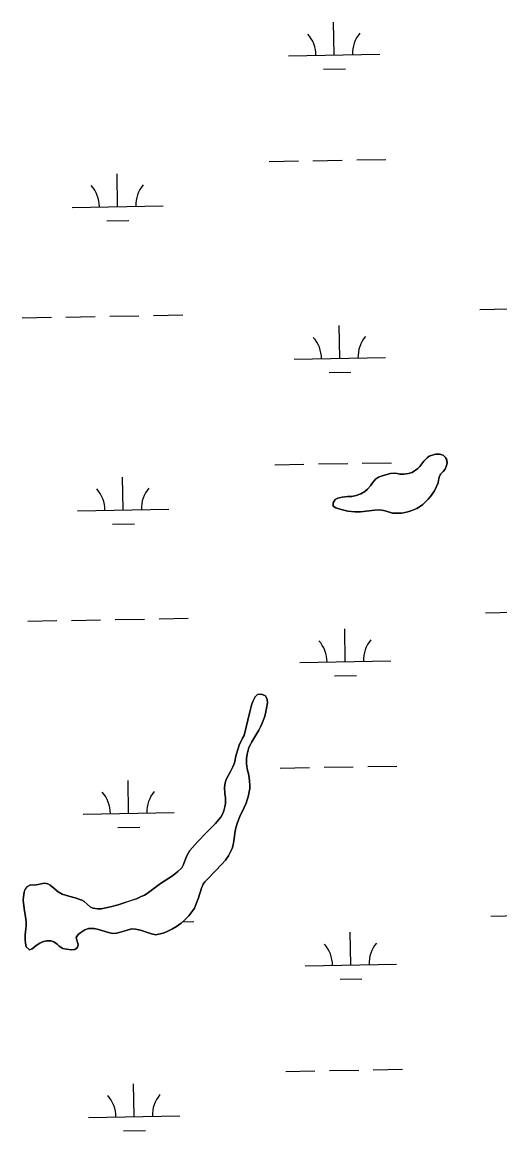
# Model space of a CAD drawing. Extents: x 3957609 to 3995875, y 234277 to 260273.
# Drawn here: x 3981187 to 3981710, y 247049 to 248264 of the extents above; entities that cross this region are included whole.
import ezdxf

# ---------------------------------------------------------------- set-up
doc = ezdxf.new("R2010")
doc.units = 0
doc.layers.add('V-TOPO-SHOR', color=7, linetype='Continuous')
doc.layers.add('V-WETL-SWMP', color=7, linetype='Continuous')

msp = doc.modelspace()

# ---------------------------------------------------------------- linework, layer by layer
at = {"layer": 'V-TOPO-SHOR'}
for points in [[(3981642.989, 247762.216), (3981642.87, 247759.138), (3981638.588, 247750.661), (3981634.209, 247744.414), (3981631.862, 247741.555), (3981628.45, 247737.959), (3981625.893, 247735.635), (3981622.165, 247732.888), (3981619.292, 247731.096), (3981614.08, 247728.889), (3981609.509, 247727.42), (3981603.027, 247726.066), (3981598.673, 247725.872), (3981592.834, 247726.107), (3981584.562, 247728.583), (3981578.725, 247729.669), (3981573.417, 247729.478), (3981557.481, 247727.418), (3981551.536, 247727.336), (3981543.895, 247728.323), (3981536.258, 247730.16), (3981530.532, 247731.776), (3981527.779, 247733.593), (3981527.687, 247737.414), (3981529.718, 247741.017), (3981532.911, 247742.596), (3981537.374, 247743.64), (3981543.323, 247744.253), (3981548.208, 247744.445), (3981552.883, 247745.277), (3981557.88, 247747.06), (3981562.349, 247749.696), (3981565.229, 247752.234), (3981568.534, 247756.147), (3981570.672, 247759.43), (3981574.084, 247763.344), (3981577.279, 247765.456), (3981581.533, 247767.137), (3981590.462, 247769.543), (3981594.816, 247769.844), (3981597.894, 247769.619), (3981600.864, 247768.863), (3981605.005, 247768.634), (3981610.315, 247769.355), (3981614.25, 247770.508), (3981620.32, 247774.944), (3981622.558, 247777.058), (3981627.252, 247782.878), (3981630.56, 247786.581), (3981632.903, 247788.481), (3981639.815, 247790.789), (3981644.273, 247790.877), (3981648.197, 247789.587), (3981650.526, 247787.562), (3981652.107, 247784.688), (3981652.514, 247780.969), (3981651.65, 247777.045), (3981650.364, 247774.291), (3981648.124, 247771.538), (3981645.883, 247769.105), (3981644.069, 247766.564), (3981642.989, 247762.216)], [(3981436.209, 247508.022), (3981438.019, 247515.555), (3981439.416, 247519.689), (3981442.304, 247524.455), (3981444.864, 247527.312), (3981449.111, 247527.613), (3981453.457, 247525.79), (3981455.351, 247521.537), (3981455.657, 247518.137), (3981453.59, 247506.466), (3981452.3, 247502.331), (3981449.83, 247495.65), (3981448.437, 247492.472), (3981446.082, 247487.917), (3981438.388, 247475.418), (3981436.889, 247472.45), (3981435.39, 247469.165), (3981433.991, 247464.606), (3981433.342, 247461.637), (3981432.793, 247457.074), (3981432.557, 247451.659), (3981433.489, 247445.814), (3981435.052, 247438.589), (3981435.984, 247432.426), (3981436.28, 247427.329), (3981436.162, 247424.144), (3981434.425, 247415.127), (3981433.563, 247411.52), (3981432.273, 247408.02), (3981430.13, 247403.146), (3981425.42, 247393.397), (3981422.631, 247386.825), (3981421.015, 247380.993), (3981420.257, 247377.173), (3981418.938, 247366.667), (3981418.072, 247362.317), (3981416.888, 247358.287), (3981414.424, 247353.095), (3981412.821, 247350.34), (3981409.509, 247345.364), (3981405.669, 247341.026), (3981398.417, 247333.303), (3981389.461, 247324.423), (3981387.116, 247321.777), (3981385.302, 247319.342), (3981383.479, 247314.998), (3981379.93, 247304.076), (3981377.462, 247297.715), (3981375.533, 247293.05), (3981373.927, 247290.191), (3981369.338, 247284.368), (3981364.754, 247279.822), (3981361.025, 247276.547), (3981355.806, 247272.746), (3981351.549, 247270.214), (3981345.804, 247267.263), (3981341.444, 247265.584), (3981336.34, 247264.224), (3981333.26, 247263.706), (3981328.486, 247264.574), (3981316.505, 247268.764), (3981310.777, 247269.85), (3981306.638, 247270.397), (3981300.895, 247268.508), (3981293.029, 247266.311), (3981289.949, 247265.582), (3981285.912, 247265.279), (3981281.245, 247266.254), (3981270.214, 247269.377), (3981265.76, 247270.456), (3981262.575, 247270.681), (3981259.495, 247270.483), (3981255.35, 247269.225), (3981251.09, 247266.376), (3981248.108, 247263.945), (3981245.972, 247260.875), (3981246.701, 247257.793), (3981247.957, 247252.692), (3981247.518, 247249.614), (3981244.536, 247247.502), (3981240.819, 247247.094), (3981235.194, 247247.754), (3981231.27, 247248.831), (3981227.139, 247251.291), (3981224.919, 247253.423), (3981221.318, 247255.987), (3981218.031, 247257.06), (3981213.253, 247256.974), (3981209.108, 247255.823), (3981206.13, 247254.562), (3981201.977, 247252.03), (3981197.611, 247248.438), (3981194.633, 247247.283), (3981190.93, 247250.588), (3981190.31, 247254.412), (3981190.004, 247258.025), (3981189.92, 247263.333), (3981190.467, 247267.472), (3981190.916, 247273.311), (3981190.934, 247277.982), (3981190.426, 247283.506)], [(3981408.958, 247418.733), (3981408.452, 247425.107), (3981409.112, 247430.307), (3981410.4, 247433.805), (3981412.968, 247438.785), (3981415.215, 247442.703), (3981417.676, 247447.79), (3981419.069, 247451.075), (3981420.148, 247454.999), (3981420.585, 247457.973), (3981421.664, 247462.108), (3981424.781, 247471.545), (3981428.105, 247479.176), (3981429.921, 247482.354), (3981436.209, 247508.022)], [(3981190.426, 247283.506), (3981188.872, 247292.642), (3981187.952, 247301.776), (3981188.073, 247305.387), (3981188.731, 247310.267), (3981189.806, 247313.343), (3981192.368, 247316.518), (3981195.665, 247318.416), (3981199.804, 247317.974), (3981204.16, 247318.701), (3981207.668, 247319.747), (3981211.175, 247320.263), (3981214.677, 247319.506), (3981217.536, 247318.009), (3981221.558, 247314.805), (3981226.213, 247310.752), (3981230.45, 247308.186), (3981237.768, 247305.927), (3981244.981, 247304.201), (3981252.083, 247301.835), (3981254.625, 247300.125), (3981257.799, 247297.246), (3981261.609, 247294.151), (3981264.363, 247292.865), (3981269.457, 247291.997), (3981273.28, 247292.3), (3981283.481, 247294.168), (3981291.985, 247296.576), (3981308.145, 247301.926), (3981312.08, 247303.29), (3981316.546, 247305.288), (3981320.695, 247307.289), (3981323.571, 247309.081), (3981338.374, 247319.852), (3981351.362, 247328.507), (3981357.326, 247333.154), (3981361.59, 247337.063), (3981363.622, 247340.879), (3981365.987, 247347.77), (3981367.486, 247351.162), (3981370.587, 247356.247), (3981379.438, 247366.083), (3981388.503, 247375.498), (3981395.857, 247382.686), (3981398.843, 247385.861), (3981402.364, 247389.988), (3981404.393, 247392.845), (3981406.531, 247396.553), (3981407.817, 247399.521), (3981409.003, 247403.975), (3981409.55, 247407.584), (3981409.775, 247410.66), (3981409.575, 247413.847), (3981408.958, 247418.733)]]:
    msp.add_lwpolyline(points, dxfattribs=at)
at = {"layer": 'V-WETL-SWMP'}
for p, q in [((3981528.844, 248228.438), (3981528.189, 248264.432)), ((3981478.852, 248227.529), (3981578.835, 248229.347)), ((3981517.126, 248212.791), (3981541.122, 248213.227)), ((3981553.53, 248113.435), (3981585.525, 248114.017)), ((3981457.546, 248111.69), (3981489.541, 248112.272)), ((3981505.538, 248112.563), (3981537.533, 248113.144)), ((3981291.354, 248062.231), (3981290.7, 248098.225)), ((3981241.362, 248061.321), (3981341.346, 248063.14)), ((3981279.637, 248046.584), (3981303.633, 248047.02)), ((3981688.536, 247949.362), (3981720.53, 247949.943)), ((3981186.711, 247940.237), (3981218.705, 247940.819)), ((3981234.703, 247941.11), (3981266.697, 247941.691)), ((3981282.695, 247941.982), (3981314.689, 247942.564)), ((3981330.687, 247942.855), (3981362.682, 247943.437)), ((3981534.892, 247895.818), (3981534.237, 247931.812)), ((3981484.9, 247894.909), (3981584.883, 247896.727)), ((3981523.174, 247880.171), (3981547.17, 247880.607)), ((3981463.594, 247779.07), (3981495.589, 247779.652)), ((3981511.586, 247779.943), (3981543.581, 247780.524)), ((3981559.579, 247780.815), (3981591.573, 247781.397)), ((3981297.402, 247729.61), (3981296.748, 247765.605)), ((3981247.41, 247728.701), (3981347.394, 247730.519)), ((3981285.685, 247713.964), (3981309.681, 247714.4)), ((3981694.584, 247616.742), (3981726.578, 247617.323)), ((3981192.759, 247607.617), (3981224.753, 247608.199)), ((3981240.751, 247608.49), (3981272.745, 247609.071)), ((3981288.743, 247609.362), (3981320.738, 247609.944)), ((3981336.735, 247610.235), (3981368.73, 247610.817)), ((3981540.94, 247563.198), (3981540.285, 247599.192)), ((3981490.948, 247562.289), (3981590.932, 247564.107)), ((3981529.222, 247547.551), (3981553.218, 247547.987)), ((3981469.642, 247446.45), (3981501.637, 247447.032)), ((3981517.635, 247447.323), (3981549.629, 247447.904)), ((3981565.627, 247448.195), (3981597.621, 247448.777)), ((3981303.45, 247396.99), (3981302.796, 247432.985)), ((3981253.458, 247396.081), (3981353.442, 247397.899)), ((3981291.733, 247381.344), (3981315.729, 247381.78)), ((3981362.653, 247277.976), (3981374.778, 247278.197)), ((3981700.632, 247284.122), (3981732.626, 247284.703)), ((3981546.988, 247230.577), (3981546.333, 247266.572)), ((3981496.996, 247229.668), (3981596.98, 247231.486)), ((3981535.27, 247214.931), (3981559.266, 247215.367)), ((3981475.691, 247113.83), (3981507.685, 247114.412)), ((3981523.683, 247114.703), (3981555.677, 247115.284)), ((3981571.675, 247115.575), (3981603.669, 247116.157)), ((3981309.498, 247064.37), (3981308.844, 247100.364)), ((3981259.506, 247063.461), (3981359.49, 247065.279)), ((3981297.781, 247048.724), (3981321.777, 247049.16))]:
    msp.add_line(p, q, dxfattribs=at)
msp.add_lwpolyline([(3981642.989, 247762.215), (3981644.069, 247766.564), (3981645.884, 247769.105), (3981648.124, 247771.538), (3981650.365, 247774.29), (3981651.65, 247777.045), (3981652.515, 247780.97), (3981652.106, 247784.688), (3981650.525, 247787.561), (3981648.197, 247789.588), (3981644.274, 247790.878), (3981639.814, 247790.79), (3981632.903, 247788.482), (3981630.56, 247786.58), (3981627.253, 247782.878), (3981622.558, 247777.057), (3981620.319, 247774.943), (3981614.249, 247770.508), (3981610.316, 247769.356), (3981605.004, 247768.634), (3981600.864, 247768.864), (3981597.894, 247769.619), (3981594.816, 247769.844), (3981590.462, 247769.543), (3981581.533, 247767.137), (3981577.279, 247765.456), (3981574.085, 247763.345), (3981570.672, 247759.431), (3981568.535, 247756.148), (3981565.228, 247752.233), (3981562.35, 247749.696), (3981557.88, 247747.06), (3981552.883, 247745.276), (3981548.208, 247744.445), (3981543.323, 247744.253), (3981537.374, 247743.64), (3981532.911, 247742.596), (3981529.719, 247741.017), (3981527.687, 247737.415), (3981527.778, 247733.592), (3981530.531, 247731.776), (3981536.258, 247730.16), (3981543.895, 247728.324), (3981551.536, 247727.337), (3981557.482, 247727.419), (3981573.417, 247729.478), (3981578.726, 247729.669), (3981584.562, 247728.583), (3981592.833, 247726.107), (3981598.672, 247725.871), (3981603.026, 247726.066), (3981609.508, 247727.42), (3981614.08, 247728.888), (3981619.291, 247731.096), (3981622.166, 247732.889), (3981625.893, 247735.635), (3981628.451, 247737.96), (3981631.863, 247741.556), (3981634.21, 247744.414), (3981638.589, 247750.66), (3981642.871, 247759.137)], close=True, dxfattribs=at)
for points in [[(3981377.462, 247297.714), (3981379.93, 247304.075), (3981383.478, 247314.997), (3981385.301, 247319.342), (3981387.116, 247321.777), (3981389.462, 247324.422), (3981398.417, 247333.304), (3981405.669, 247341.026), (3981409.509, 247345.363), (3981412.821, 247350.34), (3981414.424, 247353.094), (3981416.888, 247358.287), (3981418.072, 247362.317), (3981418.939, 247366.666), (3981420.256, 247377.173), (3981421.015, 247380.992), (3981422.631, 247386.825), (3981425.419, 247393.397), (3981430.13, 247403.146), (3981432.273, 247408.021), (3981433.562, 247411.52), (3981434.426, 247415.126), (3981436.161, 247424.144), (3981436.281, 247427.329), (3981435.983, 247432.427), (3981435.052, 247438.589), (3981433.489, 247445.815), (3981432.557, 247451.658), (3981432.792, 247457.073), (3981433.341, 247461.636), (3981433.99, 247464.606), (3981435.389, 247469.166), (3981436.889, 247472.451), (3981438.388, 247475.418), (3981446.083, 247487.916), (3981448.438, 247492.472), (3981449.831, 247495.651), (3981452.3, 247502.331), (3981453.591, 247506.466), (3981455.656, 247518.137), (3981455.351, 247521.536), (3981453.457, 247525.791), (3981449.111, 247527.614), (3981444.863, 247527.312), (3981442.303, 247524.456), (3981439.417, 247519.69), (3981438.02, 247515.555), (3981436.209, 247508.022), (3981429.922, 247482.354), (3981428.104, 247479.176), (3981424.781, 247471.545), (3981421.664, 247462.108), (3981420.585, 247457.972), (3981420.148, 247455), (3981419.07, 247451.076), (3981417.677, 247447.791), (3981415.214, 247442.704), (3981412.968, 247438.785), (3981410.4, 247433.805), (3981409.111, 247430.306), (3981408.453, 247425.106), (3981408.958, 247418.734), (3981409.575, 247413.847), (3981409.775, 247410.661), (3981409.55, 247407.583), (3981409.004, 247403.975)], [(3981409.004, 247403.975), (3981407.818, 247399.52), (3981406.532, 247396.553), (3981404.393, 247392.845), (3981402.364, 247389.987), (3981398.844, 247385.86), (3981395.858, 247382.687), (3981388.502, 247375.497), (3981379.439, 247366.084), (3981370.586, 247356.246), (3981367.487, 247351.162), (3981365.986, 247347.77), (3981363.622, 247340.878), (3981361.589, 247337.064), (3981357.326, 247333.153), (3981351.362, 247328.506), (3981338.373, 247319.852), (3981323.57, 247309.082), (3981320.696, 247307.289), (3981316.547, 247305.289), (3981312.08, 247303.289), (3981291.985, 247296.576), (3981283.481, 247294.168), (3981273.281, 247292.299), (3981269.457, 247291.996), (3981264.364, 247292.866), (3981261.609, 247294.151), (3981257.799, 247297.246), (3981254.625, 247300.126), (3981252.084, 247301.835), (3981244.98, 247304.2), (3981237.767, 247305.928), (3981230.45, 247308.187), (3981226.213, 247310.753), (3981221.558, 247314.806), (3981217.536, 247318.008), (3981214.676, 247319.506), (3981211.175, 247320.264), (3981207.669, 247319.747), (3981204.161, 247318.7), (3981199.805, 247317.974), (3981195.666, 247318.416), (3981192.367, 247316.518), (3981189.805, 247313.343), (3981188.731, 247310.268), (3981188.074, 247305.387), (3981187.953, 247301.777), (3981188.872, 247292.642), (3981190.427, 247283.505), (3981190.935, 247277.982), (3981190.916, 247273.31), (3981190.468, 247267.472), (3981189.92, 247263.333), (3981190.005, 247258.024), (3981190.309, 247254.413), (3981190.93, 247250.588), (3981194.633, 247247.282), (3981197.611, 247248.437), (3981201.978, 247252.03), (3981206.13, 247254.561), (3981209.108, 247255.823), (3981213.253, 247256.974), (3981218.032, 247257.061), (3981221.319, 247255.986), (3981224.918, 247253.423), (3981227.139, 247251.29), (3981231.27, 247248.831), (3981235.194, 247247.753), (3981240.819, 247247.094), (3981244.537, 247247.503), (3981247.518, 247249.614), (3981247.956, 247252.692), (3981245.972, 247260.876), (3981248.108, 247263.946), (3981251.09, 247266.376), (3981255.349, 247269.225), (3981259.495, 247270.483), (3981262.575, 247270.682), (3981265.759, 247270.457), (3981270.214, 247269.377), (3981281.244, 247266.253), (3981285.912, 247265.278), (3981289.948, 247265.581), (3981293.03, 247266.311), (3981300.896, 247268.509), (3981306.637, 247270.397), (3981310.776, 247269.849), (3981316.505, 247268.764), (3981328.486, 247264.574), (3981333.26, 247263.705), (3981336.341, 247264.224), (3981341.443, 247265.583), (3981345.804, 247267.264), (3981351.549, 247270.214), (3981355.806, 247272.745), (3981361.025, 247276.546), (3981364.754, 247279.822), (3981369.338, 247284.369), (3981373.927, 247290.19), (3981375.532, 247293.05), (3981377.462, 247297.714)]]:
    msp.add_lwpolyline(points, dxfattribs=at)
for centre, start, end in [((3981473.601, 248227.908), 0.269879, 41.813537), ((3981584.069, 248229.917), 140.269876, 181.813534), ((3981236.112, 248061.701), 0.269879, 41.813537), ((3981346.579, 248063.71), 140.269876, 181.813534), ((3981590.117, 247897.297), 140.269876, 181.813534), ((3981479.649, 247895.288), 0.269879, 41.813537), ((3981242.16, 247729.081), 0.269879, 41.813537), ((3981352.627, 247731.09), 140.269876, 181.813534), ((3981485.697, 247562.668), 0.269879, 41.813537), ((3981596.165, 247564.677), 140.269876, 181.813534), ((3981358.675, 247398.47), 140.269876, 181.813534), ((3981248.208, 247396.461), 0.269879, 41.813537), ((3981491.745, 247230.048), 0.269879, 41.813537), ((3981602.213, 247232.057), 140.269876, 181.813534), ((3981254.256, 247063.841), 0.269879, 41.813537), ((3981364.723, 247065.849), 140.269876, 181.813534)]:
    msp.add_arc(centre, 35.246, start, end, dxfattribs=at)

doc.saveas('drawing.dxf')
